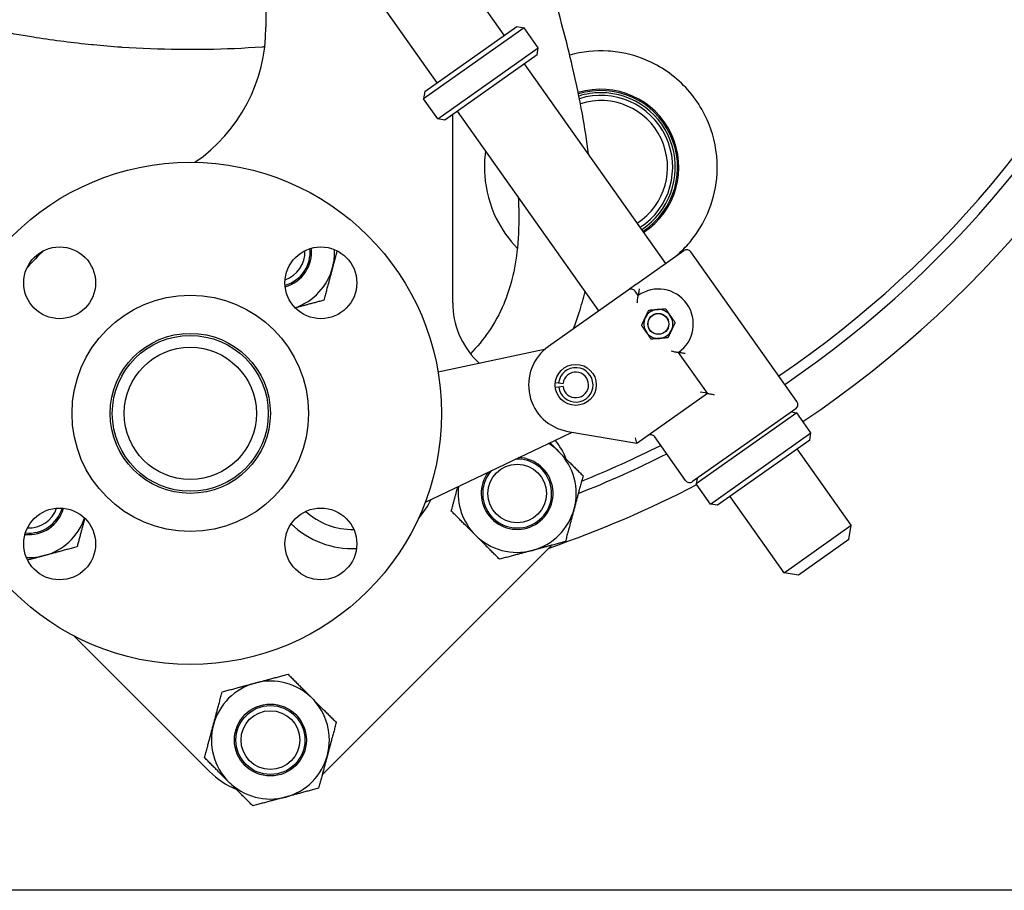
# Model space of a CAD drawing. Header units: inches. Extents: x 5 to 1128, y -85 to 748.
# Tile 547 of 656: x 1028 to 1040, y 159 to 170. Entities that reach past the tile are written whole.
import ezdxf

# ---------------------------------------------------------------- set-up
doc = ezdxf.new("R2010")
doc.units = ezdxf.units.IN
doc.header["$LTSCALE"] = 32
doc.header["$MEASUREMENT"] = 0
doc.layers.add('Visible (ANSI)', color=7, linetype='Continuous', lineweight=30)

msp = doc.modelspace()

# ---------------------------------------------------------------- linework, layer by layer
at = {"layer": 'Visible (ANSI)'}
for p, q in [((1030.53941, 171.28285), (1030.53941, 169.75206)), ((1033.44249, 169.65337), (1032.76377, 170.61252)), ((1032.6262, 169.07574), (1031.94748, 170.03489)), ((1033.68267, 169.74676), (1032.45822, 168.88031)), ((1032.47314, 168.96743), (1033.59555, 169.76168)), ((1033.59555, 169.76168), (1033.68267, 169.74676)), ((1033.85596, 169.50187), (1033.68267, 169.74676)), ((1032.63151, 168.63542), (1033.85596, 169.50187)), ((1033.84104, 169.41475), (1033.85596, 169.50187)), ((1033.84104, 169.41475), (1032.71863, 168.62051)), ((1035.40941, 166.87378), (1033.68799, 169.30645)), ((1032.47314, 168.96743), (1032.45822, 168.88031)), ((1032.63151, 168.63542), (1032.45822, 168.88031)), ((1034.59311, 166.29615), (1032.87169, 168.72881)), ((1032.71863, 168.62051), (1032.63151, 168.63542)), ((1032.81441, 166.39376), (1032.81441, 168.68828)), ((1035.04514, 166.61602), (1035.62919, 167.02931)), ((1037.00732, 165.18997), (1035.71631, 167.01439)), ((1035.04514, 166.61602), (1034.95024, 166.54886)), ((1034.95024, 166.54886), (1033.98089, 165.86292)), ((1035.07346, 166.48293), (1035.03736, 166.53395)), ((1033.79881, 165.79526), (1032.63688, 165.54781)), ((1033.93115, 165.82344), (1033.79881, 165.79526)), ((1035.91681, 165.29114), (1035.56445, 165.78908)), ((1033.13918, 165.65478), (1033.1073, 165.68666)), ((1034.06481, 165.4234), (1034.10456, 165.41862)), ((1034.10488, 165.36599), (1034.06519, 165.36073)), ((1034.10456, 165.41862), (1034.15814, 165.41218)), ((1034.15838, 165.37307), (1034.10488, 165.36599)), ((1035.0571, 164.68279), (1035.91681, 165.29114)), ((1035.91681, 165.29114), (1035.82969, 165.30605)), ((1035.91683, 165.2911), (1035.91681, 165.29114)), ((1036.99241, 165.10285), (1035.73654, 164.21416)), ((1037.00406, 165.05306), (1035.77962, 164.18661)), ((1036.93802, 165.06436), (1037.00406, 165.05306)), ((1037.17735, 164.80817), (1037.00406, 165.05306)), ((1032.48114, 163.96559), (1034.14992, 164.76175)), ((1034.14992, 164.76175), (1034.26769, 164.81794)), ((1034.21599, 164.8268), (1035.0571, 164.68279)), ((1035.95291, 163.94172), (1037.17735, 164.80817)), ((1037.16243, 164.72105), (1037.17735, 164.80817)), ((1035.0571, 164.68279), (1035.04214, 164.74876)), ((1035.64942, 164.22908), (1035.27395, 164.75967)), ((1037.16243, 164.72105), (1036.04003, 163.9268)), ((1037.66788, 163.68216), (1037.00938, 164.61274)), ((1035.79092, 164.25265), (1035.77962, 164.18661)), ((1035.95291, 163.94172), (1035.77962, 164.18661)), ((1036.04003, 163.9268), (1035.95291, 163.94172)), ((1036.85158, 163.10453), (1036.19308, 164.03511)), ((1036.85158, 163.10453), (1037.66788, 163.68216)), ((1037.63805, 163.50792), (1037.66788, 163.68216)), ((1037.63805, 163.50792), (1037.02583, 163.0747)), ((1031.26584, 160.68332), (1033.98113, 163.39861)), ((1037.02583, 163.0747), (1036.85158, 163.10453)), ((1028.20052, 162.33442), (1029.85163, 160.68332)), ((1044.11828, 159.23367), (1017.64578, 159.23367))]:
    msp.add_line(p, q, dxfattribs=at)
for centre, radius in [((1029.61828, 165.04617), 3.06), ((1028.02729, 166.63716), 0.4375), ((1031.20927, 166.63716), 0.4375), ((1029.61828, 165.04617), 1.44), ((1035.31896, 166.136), 0.12795), ((1035.31896, 166.136), 0.12575), ((1029.61828, 165.04617), 0.975), ((1029.61828, 165.04617), 0.95), ((1029.61828, 165.04617), 0.805), ((1034.31303, 165.39355), 0.25), ((1033.59929, 164.07036), 0.3575), ((1028.02729, 163.45518), 0.4375), ((1031.20927, 163.45518), 0.4375), ((1030.59409, 161.06516), 0.43764), ((1030.59409, 161.06516), 0.42), ((1030.59409, 161.06516), 0.3575)]:
    msp.add_circle(centre, radius, dxfattribs=at)
for centre, radius, start, end in [((1029.61828, 176.04617), 12.75, 304.209033, 76.391039), ((1029.61828, 176.04617), 12.875, 304.219473, 338.694553), ((1029.61828, 176.04617), 13.375, 303.909005, 339.527547), ((1028.53941, 169.75206), 2, 304.592698, 0), ((1034.61828, 168.04617), 0.95, 303.38893, 106.860064), ((1034.61828, 168.04617), 0.93437, 303.357224, 106.948168), ((1034.61828, 168.04617), 0.9075, 90, 107.109981), ((1034.61828, 168.04617), 0.875, 303.226406, 107.324597), ((1034.61828, 168.04617), 0.8125, 303.068033, 107.80486), ((1034.61828, 168.04617), 0.9075, 303.300133, 90), ((1030.65773, 167.01193), 0.42, 285.893541, 5.715249), ((1030.65773, 167.01193), 0.43764, 285.449377, 6.159412), ((1030.65773, 167.01193), 0.719, 345, 2.365047), ((1035.6653, 166.97829), 0.0625, 35.284259, 125.284259), ((1030.56141, 164.10304), 4, 132.959797, 137.040203), ((1030.65773, 167.01193), 0.3575, 288.860153, 2.748636), ((1030.65773, 167.01193), 0.719, 289.243742, 345), ((1034.98634, 166.49784), 0.0625, 35.284259, 125.284259), ((1035.31896, 166.136), 0.425, 305.284259, 125.284259), ((1033.81441, 166.39376), 1, 180, 225), ((1035.31896, 166.136), 0.17717, 154.637615, 214.637615), ((1035.31896, 166.136), 0.17717, 94.637615, 154.637615), ((1035.31896, 166.136), 0.17717, 34.637615, 94.637615), ((1035.31896, 166.136), 0.17717, 334.637615, 34.637615), ((1035.31896, 166.136), 0.17717, 214.637615, 274.637615), ((1035.31896, 166.136), 0.17717, 274.637615, 334.637615), ((1034.31303, 165.39355), 0.575, 125.284259, 260.284259), ((1034.31303, 165.39355), 0.20996, 187.543354, 173.143344), ((1034.31303, 165.39355), 0.156, 187.543354, 173.143344), ((1036.95631, 165.15387), 0.0625, 305.284259, 35.284259), ((1035.22294, 164.72357), 0.0625, 35.284259, 125.284259), ((1033.59929, 164.07036), 0.719, 45, 58.061235), ((1033.27402, 164.10572), 1, 22.518043, 37.91739), ((1029.61828, 176.04617), 12.75, 291.948178, 296.701621), ((1033.59929, 164.07036), 0.719, 345, 45), ((1029.61828, 176.04617), 12.875, 291.530926, 296.785567), ((1033.59929, 164.07036), 0.43764, 143.366795, 87.643937), ((1033.59929, 164.07036), 0.42, 138.401275, 92.609457), ((1029.61828, 176.04617), 13.375, 289.066187, 297.459138), ((1035.70043, 164.26518), 0.0625, 215.284259, 305.284259), ((1033.59929, 164.07036), 0.719, 172.949496, 225), ((1031.59082, 164.46876), 1.07, 318.934698, 333.995965), ((1027.65253, 164.00672), 0.43764, 263.840588, 344.550623), ((1027.65253, 164.00672), 0.42, 264.284751, 344.106459), ((1027.65253, 164.00672), 0.3575, 267.251364, 341.139847), ((1031.59082, 164.46876), 0.8375, 227.453176, 271.290223), ((1033.59929, 164.07036), 0.719, 285, 345), ((1027.65253, 164.00672), 0.719, 285, 340.756258), ((1031.59082, 164.46876), 1.07, 225.933116, 272.810282), ((1033.59929, 164.07036), 0.719, 225, 285), ((1033.27402, 164.10572), 1, 315, 318.140082), ((1027.65253, 164.00672), 0.719, 267.634953, 285), ((1030.59409, 161.06516), 0.719, 45, 105), ((1030.59409, 161.06516), 0.719, 105, 165), ((1030.59409, 161.06516), 0.719, 345, 45), ((1030.59409, 161.06516), 0.719, 165, 225), ((1030.59409, 161.06516), 0.719, 285, 345), ((1030.55873, 161.39043), 1, 225, 247.481957), ((1030.55873, 161.39043), 1, 311.859918, 315), ((1030.59409, 161.06516), 0.719, 225, 285)]:
    msp.add_arc(centre, radius, start, end, dxfattribs=at)
for points, knots in [([(1030.52501, 169.51255), (1030.51939, 169.51213), (1030.51376, 169.51172), (1030.50813, 169.51131), (1030.50308, 169.51094), (1030.49803, 169.51057), (1030.49298, 169.51021), (1030.26913, 169.49414), (1030.04491, 169.48426), (1029.8209, 169.48055), (1029.81987, 169.48053), (1029.81884, 169.48052), (1029.81781, 169.4805), (1029.73137, 169.47909), (1029.64495, 169.4786), (1029.55858, 169.47902), (1029.53203, 169.47915), (1029.50548, 169.47936), (1029.47891, 169.47967), (1029.47818, 169.47967), (1029.47745, 169.47968), (1029.47672, 169.47969), (1029.24743, 169.48235), (1029.01769, 169.49146), (1028.78832, 169.50708), (1028.78384, 169.50738), (1028.77936, 169.50769), (1028.77488, 169.508), (1028.66232, 169.51579), (1028.54985, 169.52515), (1028.43757, 169.53607), (1028.43109, 169.5367), (1028.42461, 169.53734), (1028.41813, 169.53798), (1028.19145, 169.5604), (1027.96561, 169.58919), (1027.74115, 169.62433), (1027.73065, 169.62598), (1027.72015, 169.62764), (1027.70965, 169.62931), (1027.67578, 169.6347), (1027.64195, 169.64024), (1027.60815, 169.64593), (1027.5373, 169.65784), (1027.46649, 169.67041), (1027.39575, 169.68363), (1027.38344, 169.68593), (1027.37114, 169.68825), (1027.35883, 169.69059), (1027.14282, 169.73168), (1026.92749, 169.77889), (1026.71371, 169.83223), (1026.69789, 169.83617), (1026.68209, 169.84015), (1026.6663, 169.84416), (1026.59899, 169.86126), (1026.53184, 169.87896), (1026.46488, 169.89727), (1026.43585, 169.90521), (1026.40687, 169.91325), (1026.37791, 169.92142), (1026.36042, 169.92635), (1026.34293, 169.93133), (1026.32546, 169.93634), (1026.12133, 169.99496), (1025.91911, 170.05922), (1025.71944, 170.12907), (1025.71569, 170.13038), (1025.71194, 170.13169), (1025.70819, 170.13301), (1025.69109, 170.13901), (1025.674, 170.14506), (1025.65691, 170.15115), (1025.57007, 170.18211), (1025.48347, 170.21423), (1025.39719, 170.24749), (1025.37479, 170.25612), (1025.35242, 170.26484), (1025.33007, 170.27362), (1025.26963, 170.29739), (1025.20936, 170.32172), (1025.1493, 170.34661), (1025.13703, 170.35169), (1025.12477, 170.3568), (1025.11252, 170.36193), (1024.98715, 170.41444), (1024.8627, 170.46939), (1024.73942, 170.52675), (1024.71453, 170.53833), (1024.68969, 170.55001), (1024.6649, 170.56179), (1024.57818, 170.60299), (1024.49206, 170.64539), (1024.40665, 170.68896), (1024.38061, 170.70225), (1024.35463, 170.71564), (1024.32872, 170.72914), (1024.25616, 170.76696), (1024.18413, 170.80563), (1024.11269, 170.84513), (1024.0658, 170.87106), (1024.01916, 170.89735), (1023.97279, 170.92399), (1023.90371, 170.96367), (1023.83495, 171.0043), (1023.7666, 171.04585), (1023.73823, 171.0631), (1023.70994, 171.0805), (1023.68172, 171.09806), (1023.60683, 171.14466), (1023.53247, 171.19239), (1023.45871, 171.24122), (1023.42972, 171.26041), (1023.40082, 171.27978), (1023.37203, 171.29931), (1023.29371, 171.35244), (1023.21614, 171.40682), (1023.13942, 171.46242), (1023.04864, 171.52821), (1022.95906, 171.59571), (1022.87086, 171.66485), (1022.84146, 171.6879), (1022.81222, 171.71112), (1022.78313, 171.73453), (1022.71886, 171.78625), (1022.65537, 171.83885), (1022.59278, 171.89225), (1022.56335, 171.91736), (1022.53412, 171.94265), (1022.50508, 171.96811), (1022.49422, 171.97763), (1022.48338, 171.98719), (1022.47257, 171.99677), (1022.46903, 171.99991), (1022.46549, 172.00305), (1022.46195, 172.00619), (1022.41755, 172.04567), (1022.37346, 172.08571), (1022.32971, 172.12632), (1022.2419, 172.20782), (1022.15549, 172.29156), (1022.0708, 172.37743), (1022.04191, 172.40672), (1022.01322, 172.43626), (1021.98474, 172.46604), (1021.93127, 172.52196), (1021.87855, 172.57872), (1021.82665, 172.63629), (1021.81527, 172.64892), (1021.80392, 172.66159), (1021.79262, 172.67429), (1021.7762, 172.69274), (1021.75987, 172.71128), (1021.74363, 172.72989), (1021.65257, 172.83424), (1021.56427, 172.9411), (1021.47911, 173.05019), (1021.45323, 173.08334), (1021.42763, 173.1167), (1021.40234, 173.15026), (1021.39051, 173.16595), (1021.37875, 173.1817), (1021.36705, 173.19748), (1021.34192, 173.23137), (1021.31711, 173.26546), (1021.29261, 173.29973), (1021.26829, 173.33375), (1021.24429, 173.36794), (1021.22061, 173.40231), (1021.19856, 173.43431), (1021.17671, 173.46657), (1021.15509, 173.49908), (1021.1316, 173.53437), (1021.10838, 173.56997), (1021.08542, 173.60585), (1021.07512, 173.62195), (1021.06487, 173.63812), (1021.05467, 173.65434), (1021.03222, 173.69007), (1021.01003, 173.7261), (1020.98815, 173.76236), (1020.97134, 173.79021), (1020.9547, 173.81821), (1020.93826, 173.84634), (1020.91364, 173.88847), (1020.88944, 173.93089), (1020.86568, 173.9736), (1020.8457, 174.00951), (1020.82603, 174.04562), (1020.80668, 174.08192), (1020.79696, 174.10016), (1020.78731, 174.11846), (1020.77775, 174.1368), (1020.75907, 174.17263), (1020.74071, 174.20864), (1020.72267, 174.24482), (1020.70217, 174.28592), (1020.68209, 174.32723), (1020.66244, 174.36876), (1020.64668, 174.40207), (1020.63118, 174.43552), (1020.61597, 174.4691), (1020.59983, 174.50474), (1020.584, 174.54052), (1020.56849, 174.57643), (1020.55962, 174.59697), (1020.55086, 174.61756), (1020.5422, 174.63819), (1020.52731, 174.67366), (1020.51274, 174.70926), (1020.49849, 174.74496), (1020.46722, 174.82332), (1020.43751, 174.90222), (1020.4094, 174.98154), (1020.39697, 175.0166), (1020.38486, 175.05175), (1020.37307, 175.08697), (1020.37119, 175.09258), (1020.36932, 175.0982), (1020.36745, 175.10383), (1020.36177, 175.12095), (1020.35615, 175.13812), (1020.3506, 175.15534), (1020.33939, 175.19011), (1020.32845, 175.22508), (1020.31779, 175.26023), (1020.29279, 175.34266), (1020.26931, 175.4261), (1020.24749, 175.51044), (1020.24428, 175.52285), (1020.24111, 175.53527), (1020.23797, 175.54772), (1020.23269, 175.56865), (1020.22751, 175.58964), (1020.22243, 175.61069), (1020.21594, 175.6376), (1020.20962, 175.6646), (1020.20348, 175.69165), (1020.19623, 175.72358), (1020.18922, 175.75558), (1020.18247, 175.78765), (1020.15084, 175.93792), (1020.12473, 176.08974), (1020.10439, 176.24236), (1020.10077, 176.2695), (1020.09734, 176.29667), (1020.09408, 176.32387), (1020.06774, 176.54408), (1020.05346, 176.76567), (1020.05128, 176.98637), (1020.05108, 177.00631), (1020.05099, 177.02625), (1020.05099, 177.04617)], [0.445925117, 0.445925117, 0.445925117, 0.445925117, 0.446243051, 0.446243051, 0.446243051, 0.446528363, 0.446528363, 0.446528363, 0.459174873, 0.459174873, 0.459174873, 0.459233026, 0.459233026, 0.459233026, 0.464113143, 0.464113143, 0.464113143, 0.465613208, 0.465613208, 0.465613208, 0.465654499, 0.465654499, 0.465654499, 0.478602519, 0.478602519, 0.478602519, 0.478855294, 0.478855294, 0.478855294, 0.485209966, 0.485209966, 0.485209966, 0.485576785, 0.485576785, 0.485576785, 0.498408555, 0.498408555, 0.498408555, 0.499008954, 0.499008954, 0.499008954, 0.50094645, 0.50094645, 0.50094645, 0.505007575, 0.505007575, 0.505007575, 0.505714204, 0.505714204, 0.505714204, 0.518120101, 0.518120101, 0.518120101, 0.519037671, 0.519037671, 0.519037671, 0.522947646, 0.522947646, 0.522947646, 0.52464227, 0.52464227, 0.52464227, 0.52566643, 0.52566643, 0.52566643, 0.537633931, 0.537633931, 0.537633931, 0.537858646, 0.537858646, 0.537858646, 0.538884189, 0.538884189, 0.538884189, 0.544096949, 0.544096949, 0.544096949, 0.545450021, 0.545450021, 0.545450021, 0.549108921, 0.549108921, 0.549108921, 0.549856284, 0.549856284, 0.549856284, 0.557503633, 0.557503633, 0.557503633, 0.559047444, 0.559047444, 0.559047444, 0.564448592, 0.564448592, 0.564448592, 0.566095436, 0.566095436, 0.566095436, 0.570707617, 0.570707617, 0.570707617, 0.573735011, 0.573735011, 0.573735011, 0.578244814, 0.578244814, 0.578244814, 0.580115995, 0.580115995, 0.580115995, 0.585081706, 0.585081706, 0.585081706, 0.587033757, 0.587033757, 0.587033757, 0.59234267, 0.59234267, 0.59234267, 0.598624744, 0.598624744, 0.598624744, 0.600718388, 0.600718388, 0.600718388, 0.605344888, 0.605344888, 0.605344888, 0.607520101, 0.607520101, 0.607520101, 0.608334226, 0.608334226, 0.608334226, 0.608601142, 0.608601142, 0.608601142, 0.611951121, 0.611951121, 0.611951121, 0.618675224, 0.618675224, 0.618675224, 0.620969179, 0.620969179, 0.620969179, 0.625275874, 0.625275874, 0.625275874, 0.626220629, 0.626220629, 0.626220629, 0.627592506, 0.627592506, 0.627592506, 0.635284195, 0.635284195, 0.635284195, 0.637621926, 0.637621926, 0.637621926, 0.638715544, 0.638715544, 0.638715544, 0.641064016, 0.641064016, 0.641064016, 0.643394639, 0.643394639, 0.643394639, 0.645564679, 0.645564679, 0.645564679, 0.647920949, 0.647920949, 0.647920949, 0.648978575, 0.648978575, 0.648978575, 0.651308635, 0.651308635, 0.651308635, 0.653098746, 0.653098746, 0.653098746, 0.655778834, 0.655778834, 0.655778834, 0.658031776, 0.658031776, 0.658031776, 0.659164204, 0.659164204, 0.659164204, 0.661376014, 0.661376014, 0.661376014, 0.663888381, 0.663888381, 0.663888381, 0.665904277, 0.665904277, 0.665904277, 0.668044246, 0.668044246, 0.668044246, 0.669268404, 0.669268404, 0.669268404, 0.671373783, 0.671373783, 0.671373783, 0.675994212, 0.675994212, 0.675994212, 0.678036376, 0.678036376, 0.678036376, 0.678362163, 0.678362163, 0.678362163, 0.679354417, 0.679354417, 0.679354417, 0.681358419, 0.681358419, 0.681358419, 0.686058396, 0.686058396, 0.686058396, 0.686749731, 0.686749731, 0.686749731, 0.687912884, 0.687912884, 0.687912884, 0.689400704, 0.689400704, 0.689400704, 0.691156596, 0.691156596, 0.691156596, 0.699384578, 0.699384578, 0.699384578, 0.70084809, 0.70084809, 0.70084809, 0.712699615, 0.712699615, 0.712699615, 0.713770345, 0.713770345, 0.713770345, 0.713770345]), ([(1034.46872, 168.20314), (1034.4483, 168.36827), (1034.42261, 168.53257), (1034.39302, 168.696), (1034.35837, 168.88734), (1034.31835, 169.07751), (1034.20104, 169.58247), (1034.11685, 169.89539), (1033.8857, 170.68683), (1033.72968, 171.16239), (1033.38892, 172.1457), (1033.20265, 172.65294), (1032.77621, 173.78209), (1032.53355, 174.40299), (1032.26491, 175.08128), (1032.24168, 175.13988), (1032.21841, 175.19847)], [12.01822038, 12.01822038, 12.01822038, 12.01822038, 13.27601056, 13.27601056, 13.27601056, 14.7487208, 14.7487208, 17.20844318, 17.20844318, 21.01374034, 21.01374034, 25.12685102, 25.12685102, 30.20415586, 30.20415586, 30.68434538, 30.68434538, 30.68434538, 30.68434538]), ([(1034.8234, 169.44888), (1034.78473, 169.45454), (1034.7456, 169.45862), (1034.55122, 169.47069), (1034.39352, 169.45494), (1034.23975, 169.41233)], [1.09419708, 1.09419708, 1.09419708, 1.09419708, 1.40937684, 1.40937684, 2.64439541, 2.64439541, 2.64439541, 2.64439541]), ([(1035.23454, 169.32284), (1035.225, 169.32745), (1035.2154, 169.33195), (1035.20573, 169.33635), (1035.08619, 169.39079), (1034.95762, 169.42927), (1034.8234, 169.44888)], [24.48771332, 24.48771332, 24.48771332, 24.48771332, 24.57621302, 24.57621302, 24.57621302, 25.6704101, 25.6704101, 25.6704101, 25.6704101]), ([(1035.51786, 166.95053), (1035.54402, 166.97201), (1035.56934, 166.99436), (1035.64232, 167.06358), (1035.6871, 167.11256), (1035.80569, 167.26174), (1035.86845, 167.36717), (1035.9783, 167.61754), (1036.01532, 167.76424), (1036.04717, 168.09496), (1036.02833, 168.2789), (1035.9211, 168.63758), (1035.82792, 168.81098), (1035.63726, 169.03673), (1035.56473, 169.10644), (1035.4077, 169.22765), (1035.32407, 169.27963), (1035.23454, 169.32284)], [16.44440604, 16.44440604, 16.44440604, 16.44440604, 16.70487476, 16.70487476, 17.22222007, 17.22222007, 18.2055262, 18.2055262, 19.47211713, 19.47211713, 21.07467906, 21.07467906, 22.78892133, 22.78892133, 23.65688849, 23.65688849, 24.48771332, 24.48771332, 24.48771332, 24.48771332]), ([(1033.21456, 168.24427), (1033.20051, 168.14471), (1033.19726, 168.04508), (1033.21714, 167.76128), (1033.26631, 167.58356), (1033.41122, 167.28777), (1033.49778, 167.16519), (1033.60107, 167.05878)], [6.92888857, 6.92888857, 6.92888857, 6.92888857, 7.75741211, 7.75741211, 9.32854867, 9.32854867, 10.64236072, 10.64236072, 10.64236072, 10.64236072]), ([(1033.61267, 167.68169), (1033.61529, 167.63276), (1033.6172, 167.58382), (1033.622, 167.37712), (1033.61756, 167.21943), (1033.5882, 166.93314), (1033.56674, 166.80405), (1033.50896, 166.57583), (1033.4762, 166.47571), (1033.38602, 166.2604), (1033.32455, 166.14707), (1033.18628, 165.94574), (1033.11162, 165.85645), (1033.02997, 165.77357)], [28.19989482, 28.19989482, 28.19989482, 28.19989482, 28.57787696, 28.57787696, 29.79697559, 29.79697559, 30.8144847, 30.8144847, 31.63890101, 31.63890101, 32.64992754, 32.64992754, 33.56228101, 33.56228101, 33.56228101, 33.56228101]), ([(1035.08714, 166.56424), (1035.08712, 166.56415), (1035.08709, 166.56405), (1035.08408, 166.55036), (1035.08142, 166.53661), (1035.07773, 166.5154), (1035.07641, 166.50707), (1035.07468, 166.49512), (1035.07411, 166.49081), (1035.07347, 166.48519), (1035.07334, 166.48357), (1035.07341, 166.48303), (1035.07342, 166.48298), (1035.07344, 166.48296)], [-0.290201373, -0.290201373, -0.290201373, -0.290201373, -0.289475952, -0.289475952, -0.184412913, -0.184412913, -0.110285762, -0.110285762, -0.056535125, -0.056535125, -0.01158385, -0.01158385, -0.005559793, -0.005559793, -0.005559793, -0.005559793]), ([(1034.2849, 166.07807), (1034.31095, 166.14346), (1034.33461, 166.20976), (1034.38275, 166.36119), (1034.40586, 166.44671), (1034.42553, 166.53295)], [6.62235745, 6.62235745, 6.62235745, 6.62235745, 7.14704919, 7.14704919, 7.80831713, 7.80831713, 7.80831713, 7.80831713]), ([(1035.06168, 166.39138), (1035.06169, 166.39149), (1035.0617, 166.3916), (1035.06256, 166.40188), (1035.06358, 166.41211), (1035.06576, 166.4311), (1035.06691, 166.44005), (1035.06915, 166.45604), (1035.07025, 166.46325), (1035.07189, 166.47357), (1035.07249, 166.47721), (1035.07326, 166.48179), (1035.07346, 166.48293), (1035.07346, 166.48293)], [-0.000858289, -0.000858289, -0.000858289, -0.000858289, 0, 0, 0.077760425, 0.077760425, 0.1495995, 0.1495995, 0.217375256, 0.217375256, 0.268513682, 0.268513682, 0.313545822, 0.313545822, 0.313545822, 0.313545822]), ([(1035.47419, 165.80842), (1035.4743, 165.8084), (1035.47441, 165.80837), (1035.48439, 165.80576), (1035.49438, 165.80332), (1035.51301, 165.79905), (1035.52183, 165.79716), (1035.53766, 165.79396), (1035.54482, 165.79259), (1035.5551, 165.79071), (1035.55873, 165.79007), (1035.56331, 165.78927), (1035.56445, 165.78908), (1035.56445, 165.78908)], [-0.627949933, -0.627949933, -0.627949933, -0.627949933, -0.627091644, -0.627091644, -0.549331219, -0.549331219, -0.477492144, -0.477492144, -0.409716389, -0.409716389, -0.358577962, -0.358577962, -0.313545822, -0.313545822, -0.313545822, -0.313545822]), ([(1035.64568, 165.77492), (1035.64559, 165.77493), (1035.64549, 165.77494), (1035.63693, 165.776), (1035.62848, 165.77717), (1035.61242, 165.77961), (1035.60469, 165.78089), (1035.58994, 165.7835), (1035.58287, 165.78485), (1035.57295, 165.78688), (1035.5695, 165.78763), (1035.56553, 165.78861), (1035.56457, 165.7889), (1035.56447, 165.78905)], [-0.000733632, -0.000733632, -0.000733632, -0.000733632, 0, 0, 0.06511157, 0.06511157, 0.128764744, 0.128764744, 0.196958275, 0.196958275, 0.247743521, 0.247743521, 0.286887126, 0.286887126, 0.286887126, 0.286887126]), ([(1035.91683, 165.2911), (1035.91695, 165.29094), (1035.9182, 165.29058), (1035.92302, 165.28942), (1035.92682, 165.28859), (1035.93757, 165.2863), (1035.94513, 165.28473), (1035.96025, 165.28163), (1035.96779, 165.2801), (1035.98349, 165.27696), (1035.99178, 165.27534), (1036.00016, 165.27373), (1036.00026, 165.27372), (1036.00036, 165.2737)], [-0.293634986, -0.293634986, -0.293634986, -0.293634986, -0.248683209, -0.248683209, -0.196637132, -0.196637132, -0.1260416, -0.1260416, -0.064320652, -0.064320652, 0, 0, 0.000780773, 0.000780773, 0.000780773, 0.000780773])]:
    msp.add_open_spline(points, degree=3, knots=knots, dxfattribs=at)
for points, weights in [([(1031.40634, 167.02776), (1031.37874, 166.92475), (1031.35223, 166.82584)], [1.01893980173, 1.0198224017, 1]), ([(1031.35223, 166.82584), (1031.30237, 166.63974), (1031.24479, 166.42487)], [1, 1.0379548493, 1]), ([(1031.24479, 166.42487), (1031.05827, 166.37489), (1030.89628, 166.33148)], [1, 1.03278175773, 1.00893604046]), ([(1035.30463, 166.31259), (1035.35195, 166.31643), (1035.40658, 166.32086)], [1, 1.0379548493, 1]), ([(1035.40658, 166.32086), (1035.43774, 166.27576), (1035.46472, 166.2367)], [1, 1.0379548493, 1]), ([(1035.11505, 166.11946), (1035.13853, 166.16899), (1035.15887, 166.21189)], [1, 1.0379548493, 1]), ([(1035.15887, 166.21189), (1035.1792, 166.25479), (1035.20268, 166.30432)], [1, 1.0379548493, 1]), ([(1035.20268, 166.30432), (1035.25732, 166.30875), (1035.30463, 166.31259)], [1, 1.0379548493, 1]), ([(1035.46472, 166.2367), (1035.4917, 166.19764), (1035.52286, 166.15254)], [1, 1.0379548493, 1]), ([(1035.17319, 166.0353), (1035.14621, 166.07436), (1035.11505, 166.11946)], [1, 1.0379548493, 1]), ([(1035.52286, 166.15254), (1035.49938, 166.10301), (1035.47904, 166.06011)], [1, 1.0379548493, 1]), ([(1035.23133, 165.95115), (1035.20017, 165.99625), (1035.17319, 166.0353)], [1, 1.0379548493, 1]), ([(1035.33328, 165.95942), (1035.28596, 165.95558), (1035.23133, 165.95115)], [1, 1.0379548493, 1]), ([(1035.43523, 165.96769), (1035.3806, 165.96326), (1035.33328, 165.95942)], [1, 1.0379548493, 1]), ([(1035.47904, 166.06011), (1035.45871, 166.01722), (1035.43523, 165.96769)], [1, 1.0379548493, 1]), ([(1033.99746, 164.68901), (1034.05322, 164.63326), (1034.1077, 164.57877)], [1.01807659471, 1.01484276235, 1]), ([(1034.1077, 164.57877), (1034.24393, 164.44254), (1034.40123, 164.28524)], [1, 1.0379548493, 1]), ([(1034.40123, 164.28524), (1034.34366, 164.07036), (1034.29379, 163.88427)], [1, 1.0379548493, 1]), ([(1032.79735, 163.85548), (1032.84011, 164.01504), (1032.87753, 164.1547)], [1, 1.02791102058, 1.01477194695]), ([(1033.09088, 163.56195), (1032.95466, 163.69818), (1032.79735, 163.85548)], [1, 1.0379548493, 1]), ([(1034.29379, 163.88427), (1034.24393, 163.69818), (1034.18636, 163.4833)], [1, 1.0379548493, 1]), ([(1028.33297, 163.76818), (1028.28957, 163.60618), (1028.23959, 163.41966)], [1.00893604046, 1.03278175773, 1]), ([(1033.38441, 163.26842), (1033.22711, 163.42572), (1033.09088, 163.56195)], [1, 1.0379548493, 1]), ([(1034.18636, 163.4833), (1033.97148, 163.42572), (1033.78538, 163.37586)], [1, 1.0379548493, 1]), ([(1028.23959, 163.41966), (1028.02471, 163.36208), (1027.83862, 163.31222)], [1, 1.0379548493, 1]), ([(1033.78538, 163.37586), (1033.59929, 163.326), (1033.38441, 163.26842)], [1, 1.0379548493, 1]), ([(1027.83862, 163.31222), (1027.7397, 163.28572), (1027.63669, 163.25812)], [1, 1.0198224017, 1.01893980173]), ([(1030.408, 161.75966), (1030.59409, 161.80952), (1030.80897, 161.8671)], [1, 1.0379548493, 1]), ([(1030.80897, 161.8671), (1030.96627, 161.7098), (1031.1025, 161.57357)], [1, 1.0379548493, 1]), ([(1029.89959, 161.25125), (1029.94945, 161.43734), (1030.00703, 161.65222)], [1, 1.0379548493, 1]), ([(1030.00703, 161.65222), (1030.22191, 161.7098), (1030.408, 161.75966)], [1, 1.0379548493, 1]), ([(1031.1025, 161.57357), (1031.23873, 161.43734), (1031.39603, 161.28004)], [1, 1.0379548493, 1]), ([(1029.79215, 160.85028), (1029.84973, 161.06516), (1029.89959, 161.25125)], [1, 1.0379548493, 1]), ([(1031.39603, 161.28004), (1031.33845, 161.06516), (1031.28859, 160.87907)], [1, 1.0379548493, 1]), ([(1030.08568, 160.55675), (1029.94945, 160.69298), (1029.79215, 160.85028)], [1, 1.0379548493, 1]), ([(1031.28859, 160.87907), (1031.23873, 160.69298), (1031.18115, 160.4781)], [1, 1.0379548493, 1]), ([(1030.37921, 160.26322), (1030.22191, 160.42052), (1030.08568, 160.55675)], [1, 1.0379548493, 1]), ([(1031.18115, 160.4781), (1030.96627, 160.42052), (1030.78018, 160.37066)], [1, 1.0379548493, 1]), ([(1030.78018, 160.37066), (1030.59409, 160.32079), (1030.37921, 160.26322)], [1, 1.0379548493, 1])]:
    msp.add_rational_spline(points, weights, degree=2, dxfattribs=at)

doc.saveas('drawing.dxf')
